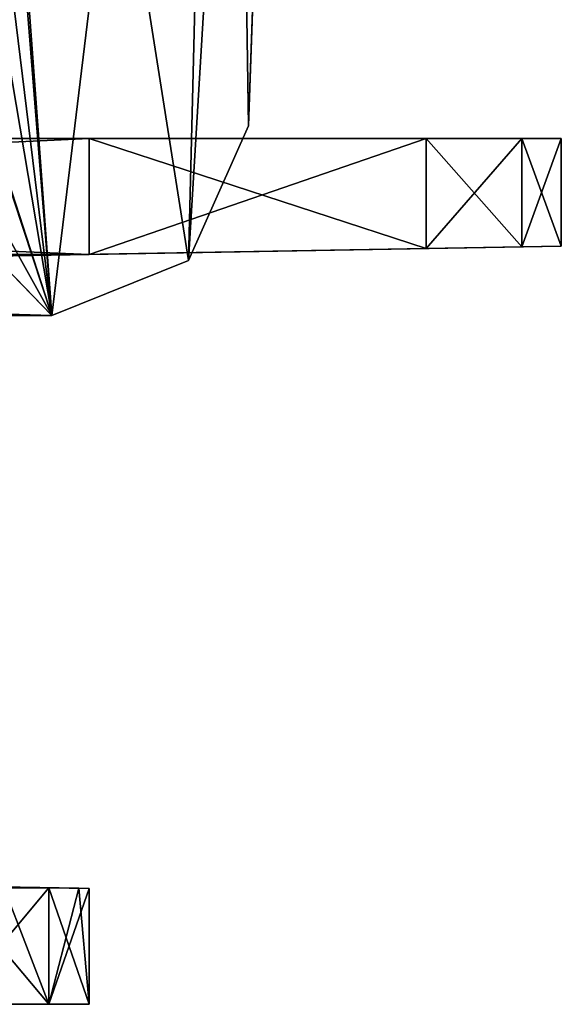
# Model space of a CAD drawing. Header units: millimetres. Extents: x -269 to 269, y -42 to 416.
# Tile 347 of 355: x 236 to 250, y 328 to 353. Entities that reach past the tile are written whole.
import ezdxf

# ---------------------------------------------------------------- set-up
doc = ezdxf.new("R2010")
doc.units = ezdxf.units.MM
doc.header["$LTSCALE"] = 65.185185
for name, color, linetype in [('3016', 7, 'CONTINUOUS'), ('3017', 7, 'CONTINUOUS'), ('3018', 7, 'CONTINUOUS'), ('3019', 7, 'CONTINUOUS'), ('3020', 7, 'CONTINUOUS'), ('3021', 7, 'CONTINUOUS'), ('3022', 7, 'CONTINUOUS'), ('3023', 7, 'CONTINUOUS'), ('3025', 7, 'CONTINUOUS'), ('3026', 7, 'CONTINUOUS'), ('3027', 7, 'CONTINUOUS'), ('3028', 7, 'CONTINUOUS'), ('3029', 7, 'CONTINUOUS'), ('3030', 7, 'CONTINUOUS'), ('3032', 7, 'CONTINUOUS'), ('3036', 7, 'CONTINUOUS'), ('3038', 7, 'CONTINUOUS'), ('3041', 7, 'CONTINUOUS'), ('3181', 7, 'CONTINUOUS'), ('3182', 7, 'CONTINUOUS'), ('3185', 7, 'CONTINUOUS'), ('3340', 7, 'CONTINUOUS'), ('3341', 7, 'CONTINUOUS'), ('4079', 7, 'CONTINUOUS'), ('4080', 7, 'CONTINUOUS'), ('4081', 7, 'CONTINUOUS'), ('4082', 7, 'CONTINUOUS'), ('4083', 7, 'CONTINUOUS'), ('4084', 7, 'CONTINUOUS'), ('4085', 7, 'CONTINUOUS'), ('4086', 7, 'CONTINUOUS'), ('4088', 7, 'CONTINUOUS'), ('4089', 7, 'CONTINUOUS'), ('4090', 7, 'CONTINUOUS'), ('4091', 7, 'CONTINUOUS'), ('4092', 7, 'CONTINUOUS'), ('4093', 7, 'CONTINUOUS'), ('4095', 7, 'CONTINUOUS'), ('4099', 7, 'CONTINUOUS'), ('4101', 7, 'CONTINUOUS'), ('4104', 7, 'CONTINUOUS')]:
    doc.layers.add(name, color=color, linetype=linetype)

msp = doc.modelspace()

# ---------------------------------------------------------------- linework, layer by layer
at = {"layer": '3016', "linetype": 'Continuous'}
for points in [[(237.5, 350, -172.5), (246.061, 350, -172.351), (237.5, 347.055, -172.5), (237.5, 350, -172.5)], [(237.5, 347.055, -172.5), (246.061, 350, -172.351), (246.061, 347.204, -172.351), (237.5, 347.055, -172.5)]]:
    msp.add_3dface(points, dxfattribs=at)
at = {"layer": '3017', "linetype": 'Continuous'}
for points in [[(246.061, 347.204, -172.351), (246.061, 350, -172.351), (248.496, 350, -171.304), (246.061, 347.204, -172.351)], [(246.061, 347.204, -172.351), (248.496, 350, -171.304), (248.496, 347.247, -171.304), (246.061, 347.204, -172.351)], [(249.5, 350, -168.851), (249.5, 347.264, -168.851), (248.496, 347.247, -171.304), (249.5, 350, -168.851)], [(248.496, 350, -171.304), (249.5, 350, -168.851), (248.496, 347.247, -171.304), (248.496, 350, -171.304)]]:
    msp.add_3dface(points, dxfattribs=at)
at = {"layer": '3018', "linetype": 'Continuous'}
for points in [[(249.5, 347.264, -168.851), (249.5, 350, -168.851), (249.5, 350, -8.649), (249.5, 347.264, -168.851)], [(249.5, 347.264, -8.649), (249.5, 347.264, -168.851), (249.5, 350, -8.649), (249.5, 347.264, -8.649)]]:
    msp.add_3dface(points, dxfattribs=at)
at = {"layer": '3019', "linetype": 'Continuous'}
for points in [[(237.5, 347.055, -172.5), (249.5, 347.264, -168.851), (228.785, 346.903, -163.785), (237.5, 347.055, -172.5)], [(228.785, 346.903, -163.785), (249.5, 347.264, -168.851), (232.904, 346.975, -157.621), (228.785, 346.903, -163.785)], [(232.904, 346.975, -19.879), (249.5, 347.264, -8.649), (228.785, 346.903, -13.715), (232.904, 346.975, -19.879)], [(228.785, 346.903, -13.715), (249.5, 347.264, -8.649), (248.496, 347.247, -6.196), (228.785, 346.903, -13.715)], [(246.061, 347.204, -5.149), (228.785, 346.903, -13.715), (248.496, 347.247, -6.196), (246.061, 347.204, -5.149)], [(237.5, 347.055, -5), (228.785, 346.903, -13.715), (246.061, 347.204, -5.149), (237.5, 347.055, -5)], [(232.904, 346.975, -157.621), (249.5, 347.264, -168.851), (234.35, 347, -150.35), (232.904, 346.975, -157.621)], [(234.35, 347, -27.15), (249.5, 347.264, -8.649), (232.904, 346.975, -19.879), (234.35, 347, -27.15)], [(249.5, 347.264, -168.851), (249.5, 347.264, -8.649), (234.35, 347, -150.35), (249.5, 347.264, -168.851)], [(234.35, 347, -150.35), (249.5, 347.264, -8.649), (234.35, 347, -27.15), (234.35, 347, -150.35)], [(249.5, 347.264, -168.851), (237.5, 347.055, -172.5), (248.496, 347.247, -171.304), (249.5, 347.264, -168.851)], [(237.5, 347.055, -172.5), (246.061, 347.204, -172.351), (248.496, 347.247, -171.304), (237.5, 347.055, -172.5)]]:
    msp.add_3dface(points, dxfattribs=at)
at = {"layer": '3020', "linetype": 'Continuous'}
for points in [[(175.41, 347.055, -172.5), (237.5, 347.055, -172.5), (175.48, 347.028, -170.928), (175.41, 347.055, -172.5)], [(175.48, 347.028, -170.928), (237.5, 347.055, -172.5), (175.55, 347, -169.35), (175.48, 347.028, -170.928)], [(175.55, 347, -169.35), (237.5, 347.055, -172.5), (215.35, 347, -169.35), (175.55, 347, -169.35)], [(215.35, 347, -169.35), (237.5, 347.055, -172.5), (222.621, 346.975, -167.904), (215.35, 347, -169.35)], [(237.5, 347.055, -172.5), (228.785, 346.903, -163.785), (222.621, 346.975, -167.904), (237.5, 347.055, -172.5)]]:
    msp.add_3dface(points, dxfattribs=at)
at = {"layer": '3021', "linetype": 'Continuous'}
for points in [[(237.5, 350, -172.5), (175.41, 347.055, -172.5), (168, 350, -172.5), (237.5, 350, -172.5)], [(237.5, 350, -172.5), (237.5, 347.055, -172.5), (175.41, 347.055, -172.5), (237.5, 350, -172.5)]]:
    msp.add_3dface(points, dxfattribs=at)
at = {"layer": '3022', "linetype": 'Continuous'}
for points in [[(236.475, 330.963, -171.475), (234, 328, -172.5), (235.339, 330.95, -172.234), (236.475, 330.963, -171.475)], [(234, 328, -172.5), (236.475, 330.963, -171.475), (236.475, 328, -171.475), (234, 328, -172.5)], [(236.475, 330.963, -171.475), (237.234, 330.95, -170.339), (236.475, 328, -171.475), (236.475, 330.963, -171.475)], [(237.234, 330.95, -170.339), (237.5, 330.945, -169), (236.475, 328, -171.475), (237.234, 330.95, -170.339)], [(237.5, 330.945, -169), (237.5, 328, -169), (236.475, 328, -171.475), (237.5, 330.945, -169)]]:
    msp.add_3dface(points, dxfattribs=at)
at = {"layer": '3023', "linetype": 'Continuous'}
for points in [[(168, 328, -172.5), (234, 328, -172.5), (236.475, 328, -171.475), (168, 328, -172.5)], [(237.5, 328, -169), (168, 328, -172.5), (236.475, 328, -171.475), (237.5, 328, -169)], [(168, 328, -172.5), (237.5, 328, -169), (215.35, 328, -166.35), (168, 328, -172.5)], [(168, 328, -11.15), (215.35, 328, -11.15), (237.5, 328, -8.5), (168, 328, -11.15)], [(234, 328, -5), (168, 328, -11.15), (236.475, 328, -6.025), (234, 328, -5)], [(236.475, 328, -6.025), (168, 328, -11.15), (237.5, 328, -8.5), (236.475, 328, -6.025)], [(215.35, 328, -166.35), (237.5, 328, -169), (226.666, 328, -161.662), (215.35, 328, -166.35)], [(215.35, 328, -11.15), (226.662, 328, -15.834), (237.5, 328, -8.5), (215.35, 328, -11.15)], [(226.662, 328, -15.834), (231.35, 328, -27.15), (237.5, 328, -8.5), (226.662, 328, -15.834)], [(237.5, 328, -169), (231.35, 328, -150.35), (226.666, 328, -161.662), (237.5, 328, -169)], [(231.35, 328, -150.35), (237.5, 328, -169), (237.5, 328, -8.5), (231.35, 328, -150.35)], [(231.35, 328, -27.15), (231.35, 328, -150.35), (237.5, 328, -8.5), (231.35, 328, -27.15)]]:
    msp.add_3dface(points, dxfattribs=at)
at = {"layer": '3025', "linetype": 'Continuous'}
for points in [[(246.061, 350, -172.351), (237.5, 350, -172.5), (168, 350, -166.35), (246.061, 350, -172.351)], [(248.496, 350, -171.304), (246.061, 350, -172.351), (168, 350, -166.35), (248.496, 350, -171.304)], [(237.5, 350, -172.5), (168, 350, -172.5), (168, 350, -166.35), (237.5, 350, -172.5)], [(249.5, 350, -168.851), (248.496, 350, -171.304), (168, 350, -166.35), (249.5, 350, -168.851)], [(215.35, 350, -166.35), (249.5, 350, -168.851), (168, 350, -166.35), (215.35, 350, -166.35)], [(248.496, 350, -6.196), (249.5, 350, -8.649), (168, 350, -5), (248.496, 350, -6.196)], [(168, 350, -5), (249.5, 350, -8.649), (215.35, 350, -11.15), (168, 350, -5)], [(246.061, 350, -5.149), (248.496, 350, -6.196), (168, 350, -5), (246.061, 350, -5.149)], [(237.5, 350, -5), (246.061, 350, -5.149), (168, 350, -5), (237.5, 350, -5)], [(226.662, 350, -161.666), (249.5, 350, -168.851), (215.35, 350, -166.35), (226.662, 350, -161.666)], [(215.35, 350, -11.15), (249.5, 350, -8.649), (226.666, 350, -15.838), (215.35, 350, -11.15)], [(231.35, 350, -150.35), (249.5, 350, -168.851), (226.662, 350, -161.666), (231.35, 350, -150.35)], [(249.5, 350, -8.649), (231.35, 350, -27.15), (226.666, 350, -15.838), (249.5, 350, -8.649)], [(249.5, 350, -8.649), (249.5, 350, -168.851), (231.35, 350, -27.15), (249.5, 350, -8.649)], [(231.35, 350, -27.15), (249.5, 350, -168.851), (231.35, 350, -150.35), (231.35, 350, -27.15)]]:
    msp.add_3dface(points, dxfattribs=at)
at = {"layer": '3026', "linetype": 'Continuous'}
for points in [[(246.061, 347.204, -5.149), (248.496, 347.247, -6.196), (246.061, 350, -5.149), (246.061, 347.204, -5.149)], [(248.496, 347.247, -6.196), (248.496, 350, -6.196), (246.061, 350, -5.149), (248.496, 347.247, -6.196)], [(249.5, 347.264, -8.649), (249.5, 350, -8.649), (248.496, 350, -6.196), (249.5, 347.264, -8.649)], [(248.496, 347.247, -6.196), (249.5, 347.264, -8.649), (248.496, 350, -6.196), (248.496, 347.247, -6.196)]]:
    msp.add_3dface(points, dxfattribs=at)
at = {"layer": '3027', "linetype": 'Continuous'}
for points in [[(237.5, 347.055, -5), (246.061, 347.204, -5.149), (237.5, 350, -5), (237.5, 347.055, -5)], [(246.061, 347.204, -5.149), (246.061, 350, -5.149), (237.5, 350, -5), (246.061, 347.204, -5.149)]]:
    msp.add_3dface(points, dxfattribs=at)
at = {"layer": '3028', "linetype": 'Continuous'}
for points in [[(237.5, 347.055, -5), (237.5, 350, -5), (168, 350, -5), (237.5, 347.055, -5)], [(237.5, 347.055, -5), (168, 350, -5), (175.41, 347.055, -5), (237.5, 347.055, -5)]]:
    msp.add_3dface(points, dxfattribs=at)
at = {"layer": '3029', "linetype": 'Continuous'}
for points in [[(234, 330.945, -5), (236.475, 328, -6.025), (235.339, 330.95, -5.266), (234, 330.945, -5)], [(234, 328, -5), (236.475, 328, -6.025), (234, 330.945, -5), (234, 328, -5)], [(235.339, 330.95, -5.266), (236.475, 328, -6.025), (236.475, 330.963, -6.025), (235.339, 330.95, -5.266)], [(236.475, 328, -6.025), (237.5, 328, -8.5), (236.475, 330.963, -6.025), (236.475, 328, -6.025)], [(236.475, 330.963, -6.025), (237.5, 328, -8.5), (237.234, 330.95, -7.161), (236.475, 330.963, -6.025)], [(237.234, 330.95, -7.161), (237.5, 328, -8.5), (237.5, 330.945, -8.5), (237.234, 330.95, -7.161)]]:
    msp.add_3dface(points, dxfattribs=at)
at = {"layer": '3030', "linetype": 'Continuous'}
msp.add_3dface([(235.339, 330.95, -5.266), (236.475, 330.963, -6.025), (228.785, 331.097, -13.715), (235.339, 330.95, -5.266)], dxfattribs=at)
at = {"layer": '3032', "linetype": 'Continuous'}
for points in [[(237.5, 347.055, -5), (175.41, 347.055, -5), (215.35, 347, -8.15), (237.5, 347.055, -5)], [(222.621, 346.975, -9.596), (237.5, 347.055, -5), (215.35, 347, -8.15), (222.621, 346.975, -9.596)], [(228.785, 346.903, -13.715), (237.5, 347.055, -5), (222.621, 346.975, -9.596), (228.785, 346.903, -13.715)]]:
    msp.add_3dface(points, dxfattribs=at)
at = {"layer": '3036', "linetype": 'Continuous'}
for points in [[(237.5, 330.945, -169), (237.234, 330.95, -170.339), (228.785, 331.097, -163.785), (237.5, 330.945, -169)], [(232.904, 331.025, -157.621), (237.5, 330.945, -169), (228.785, 331.097, -163.785), (232.904, 331.025, -157.621)], [(237.234, 330.95, -170.339), (236.475, 330.963, -171.475), (228.785, 331.097, -163.785), (237.234, 330.95, -170.339)], [(236.475, 330.963, -6.025), (237.5, 330.945, -8.5), (228.785, 331.097, -13.715), (236.475, 330.963, -6.025)], [(228.785, 331.097, -13.715), (237.5, 330.945, -8.5), (232.904, 331.025, -19.879), (228.785, 331.097, -13.715)], [(234.35, 331, -150.35), (237.5, 330.945, -169), (232.904, 331.025, -157.621), (234.35, 331, -150.35)], [(237.5, 330.945, -8.5), (234.35, 331, -27.15), (232.904, 331.025, -19.879), (237.5, 330.945, -8.5)], [(237.5, 330.945, -8.5), (237.5, 330.945, -169), (234.35, 331, -27.15), (237.5, 330.945, -8.5)], [(234.35, 331, -27.15), (237.5, 330.945, -169), (234.35, 331, -150.35), (234.35, 331, -27.15)], [(236.475, 330.963, -6.025), (237.234, 330.95, -7.161), (237.5, 330.945, -8.5), (236.475, 330.963, -6.025)]]:
    msp.add_3dface(points, dxfattribs=at)
at = {"layer": '3038', "linetype": 'Continuous'}
for points in [[(236.475, 330.963, -171.475), (234, 330.945, -172.5), (228.785, 331.097, -163.785), (236.475, 330.963, -171.475)], [(234, 330.945, -172.5), (236.475, 330.963, -171.475), (235.339, 330.95, -172.234), (234, 330.945, -172.5)]]:
    msp.add_3dface(points, dxfattribs=at)
at = {"layer": '3041', "linetype": 'Continuous'}
for points in [[(237.5, 328, -169), (237.5, 330.945, -169), (237.5, 330.945, -8.5), (237.5, 328, -169)], [(237.5, 328, -8.5), (237.5, 328, -169), (237.5, 330.945, -8.5), (237.5, 328, -8.5)]]:
    msp.add_3dface(points, dxfattribs=at)
at = {"layer": '3181', "linetype": 'Continuous'}
for points in [[(228.151, 414, -361.649), (236.554, 345.5, -364.041), (226.806, 375.5, -362.994), (228.151, 414, -361.649)], [(236.554, 345.5, -364.041), (228.151, 414, -361.649), (243.3, 401.179, -362.097), (236.554, 345.5, -364.041)], [(240.028, 346.904, -363.992), (236.554, 345.5, -364.041), (243.3, 401.179, -362.097), (240.028, 346.904, -363.992)], [(241.551, 350.326, -363.873), (240.028, 346.904, -363.992), (243.3, 401.179, -362.097), (241.551, 350.326, -363.873)], [(242.8, 386.1, -362.623), (241.551, 350.326, -363.873), (243.3, 401.179, -362.097), (242.8, 386.1, -362.623)], [(236.554, 345.5, -364.041), (-236.554, 345.5, -364.041), (226.806, 375.5, -362.994), (236.554, 345.5, -364.041)]]:
    msp.add_3dface(points, dxfattribs=at)
at = {"layer": '3182', "linetype": 'Continuous'}
for points in [[(-236.554, 345.5, -364.041), (236.554, 345.5, -364.041), (-236.554, 345.5, -361.541), (-236.554, 345.5, -364.041)], [(236.554, 345.5, -364.041), (236.554, 345.5, -361.541), (-236.554, 345.5, -361.541), (236.554, 345.5, -364.041)]]:
    msp.add_3dface(points, dxfattribs=at)
at = {"layer": '3185', "linetype": 'Continuous'}
for points in [[(233.3, 386.1, -360.123), (236.554, 345.5, -361.541), (233.3, 389.5, -360.005), (233.3, 386.1, -360.123)], [(233.3, 389.5, -360.005), (236.554, 345.5, -361.541), (240.027, 346.903, -361.492), (233.3, 389.5, -360.005)], [(241, 386.1, -360.123), (233.3, 389.5, -360.005), (240.027, 346.903, -361.492), (241, 386.1, -360.123)], [(229.053, 368.238, -360.747), (236.554, 345.5, -361.541), (229.677, 386.1, -360.123), (229.053, 368.238, -360.747)], [(229.677, 386.1, -360.123), (236.554, 345.5, -361.541), (233.3, 386.1, -360.123), (229.677, 386.1, -360.123)], [(241.551, 350.326, -361.373), (241, 386.1, -360.123), (240.027, 346.903, -361.492), (241.551, 350.326, -361.373)], [(242.8, 386.1, -360.123), (241, 386.1, -360.123), (241.551, 350.326, -361.373), (242.8, 386.1, -360.123)], [(226.769, 363.107, -360.926), (236.554, 345.5, -361.541), (229.053, 368.238, -360.747), (226.769, 363.107, -360.926)], [(221.557, 361, -361), (236.554, 345.5, -361.541), (226.769, 363.107, -360.926), (221.557, 361, -361)], [(236.554, 345.5, -361.541), (-221.557, 361, -361), (-236.554, 345.5, -361.541), (236.554, 345.5, -361.541)], [(221.557, 361, -361), (-221.557, 361, -361), (236.554, 345.5, -361.541), (221.557, 361, -361)]]:
    msp.add_3dface(points, dxfattribs=at)
at = {"layer": '3340', "linetype": 'Continuous'}
for points in [[(241.551, 350.326, -363.873), (242.8, 386.1, -362.623), (241.551, 350.326, -361.373), (241.551, 350.326, -363.873)], [(242.8, 386.1, -362.623), (242.8, 386.1, -360.123), (241.551, 350.326, -361.373), (242.8, 386.1, -362.623)]]:
    msp.add_3dface(points, dxfattribs=at)
at = {"layer": '3341', "linetype": 'Continuous'}
for points in [[(240.028, 346.904, -363.992), (241.551, 350.326, -363.873), (240.027, 346.903, -361.492), (240.028, 346.904, -363.992)], [(241.551, 350.326, -363.873), (241.551, 350.326, -361.373), (240.027, 346.903, -361.492), (241.551, 350.326, -363.873)], [(236.554, 345.5, -364.041), (240.028, 346.904, -363.992), (236.554, 345.5, -361.541), (236.554, 345.5, -364.041)], [(236.554, 345.5, -361.541), (240.028, 346.904, -363.992), (240.027, 346.903, -361.492), (236.554, 345.5, -361.541)]]:
    msp.add_3dface(points, dxfattribs=at)
at = {"layer": '4079', "linetype": 'Continuous'}
for points in [[(237.5, 350, -342), (246.061, 350, -341.851), (237.5, 347.055, -342), (237.5, 350, -342)], [(237.5, 347.055, -342), (246.061, 350, -341.851), (246.061, 347.204, -341.851), (237.5, 347.055, -342)]]:
    msp.add_3dface(points, dxfattribs=at)
at = {"layer": '4080', "linetype": 'Continuous'}
for points in [[(246.061, 347.204, -341.851), (246.061, 350, -341.851), (248.496, 350, -340.804), (246.061, 347.204, -341.851)], [(246.061, 347.204, -341.851), (248.496, 350, -340.804), (248.496, 347.247, -340.804), (246.061, 347.204, -341.851)], [(249.5, 350, -338.351), (249.5, 347.264, -338.351), (248.496, 347.247, -340.804), (249.5, 350, -338.351)], [(248.496, 350, -340.804), (249.5, 350, -338.351), (248.496, 347.247, -340.804), (248.496, 350, -340.804)]]:
    msp.add_3dface(points, dxfattribs=at)
at = {"layer": '4081', "linetype": 'Continuous'}
for points in [[(249.5, 347.264, -338.351), (249.5, 350, -338.351), (249.5, 350, -178.149), (249.5, 347.264, -338.351)], [(249.5, 347.264, -178.149), (249.5, 347.264, -338.351), (249.5, 350, -178.149), (249.5, 347.264, -178.149)]]:
    msp.add_3dface(points, dxfattribs=at)
at = {"layer": '4082', "linetype": 'Continuous'}
for points in [[(237.5, 347.055, -342), (249.5, 347.264, -338.351), (228.785, 346.903, -333.285), (237.5, 347.055, -342)], [(228.785, 346.903, -333.285), (249.5, 347.264, -338.351), (232.904, 346.975, -327.121), (228.785, 346.903, -333.285)], [(232.904, 346.975, -189.379), (249.5, 347.264, -178.149), (228.785, 346.903, -183.215), (232.904, 346.975, -189.379)], [(228.785, 346.903, -183.215), (249.5, 347.264, -178.149), (248.496, 347.247, -175.696), (228.785, 346.903, -183.215)], [(246.061, 347.204, -174.649), (228.785, 346.903, -183.215), (248.496, 347.247, -175.696), (246.061, 347.204, -174.649)], [(237.5, 347.055, -174.5), (228.785, 346.903, -183.215), (246.061, 347.204, -174.649), (237.5, 347.055, -174.5)], [(232.904, 346.975, -327.121), (249.5, 347.264, -338.351), (234.35, 347, -319.85), (232.904, 346.975, -327.121)], [(234.35, 347, -196.65), (249.5, 347.264, -178.149), (232.904, 346.975, -189.379), (234.35, 347, -196.65)], [(249.5, 347.264, -338.351), (249.5, 347.264, -178.149), (234.35, 347, -319.85), (249.5, 347.264, -338.351)], [(234.35, 347, -319.85), (249.5, 347.264, -178.149), (234.35, 347, -196.65), (234.35, 347, -319.85)], [(249.5, 347.264, -338.351), (237.5, 347.055, -342), (248.496, 347.247, -340.804), (249.5, 347.264, -338.351)], [(237.5, 347.055, -342), (246.061, 347.204, -341.851), (248.496, 347.247, -340.804), (237.5, 347.055, -342)]]:
    msp.add_3dface(points, dxfattribs=at)
at = {"layer": '4083', "linetype": 'Continuous'}
for points in [[(175.41, 347.055, -342), (237.5, 347.055, -342), (175.48, 347.028, -340.428), (175.41, 347.055, -342)], [(175.48, 347.028, -340.428), (237.5, 347.055, -342), (175.55, 347, -338.85), (175.48, 347.028, -340.428)], [(175.55, 347, -338.85), (237.5, 347.055, -342), (215.35, 347, -338.85), (175.55, 347, -338.85)], [(215.35, 347, -338.85), (237.5, 347.055, -342), (222.621, 346.975, -337.404), (215.35, 347, -338.85)], [(237.5, 347.055, -342), (228.785, 346.903, -333.285), (222.621, 346.975, -337.404), (237.5, 347.055, -342)]]:
    msp.add_3dface(points, dxfattribs=at)
at = {"layer": '4084', "linetype": 'Continuous'}
for points in [[(237.5, 350, -342), (175.41, 347.055, -342), (168, 350, -342), (237.5, 350, -342)], [(237.5, 350, -342), (237.5, 347.055, -342), (175.41, 347.055, -342), (237.5, 350, -342)]]:
    msp.add_3dface(points, dxfattribs=at)
at = {"layer": '4085', "linetype": 'Continuous'}
for points in [[(236.475, 330.963, -340.975), (234, 328, -342), (235.339, 330.95, -341.734), (236.475, 330.963, -340.975)], [(234, 328, -342), (236.475, 330.963, -340.975), (236.475, 328, -340.975), (234, 328, -342)], [(236.475, 330.963, -340.975), (237.234, 330.95, -339.839), (236.475, 328, -340.975), (236.475, 330.963, -340.975)], [(237.234, 330.95, -339.839), (237.5, 330.945, -338.5), (236.475, 328, -340.975), (237.234, 330.95, -339.839)], [(237.5, 330.945, -338.5), (237.5, 328, -338.5), (236.475, 328, -340.975), (237.5, 330.945, -338.5)]]:
    msp.add_3dface(points, dxfattribs=at)
at = {"layer": '4086', "linetype": 'Continuous'}
for points in [[(168, 328, -342), (234, 328, -342), (236.475, 328, -340.975), (168, 328, -342)], [(237.5, 328, -338.5), (168, 328, -342), (236.475, 328, -340.975), (237.5, 328, -338.5)], [(168, 328, -342), (237.5, 328, -338.5), (215.35, 328, -335.85), (168, 328, -342)], [(168, 328, -180.65), (215.35, 328, -180.65), (237.5, 328, -178), (168, 328, -180.65)], [(234, 328, -174.5), (168, 328, -180.65), (236.475, 328, -175.525), (234, 328, -174.5)], [(236.475, 328, -175.525), (168, 328, -180.65), (237.5, 328, -178), (236.475, 328, -175.525)], [(215.35, 328, -335.85), (237.5, 328, -338.5), (226.666, 328, -331.162), (215.35, 328, -335.85)], [(215.35, 328, -180.65), (226.662, 328, -185.334), (237.5, 328, -178), (215.35, 328, -180.65)], [(226.662, 328, -185.334), (231.35, 328, -196.65), (237.5, 328, -178), (226.662, 328, -185.334)], [(237.5, 328, -338.5), (231.35, 328, -319.85), (226.666, 328, -331.162), (237.5, 328, -338.5)], [(231.35, 328, -319.85), (237.5, 328, -338.5), (237.5, 328, -178), (231.35, 328, -319.85)], [(231.35, 328, -196.65), (231.35, 328, -319.85), (237.5, 328, -178), (231.35, 328, -196.65)]]:
    msp.add_3dface(points, dxfattribs=at)
at = {"layer": '4088', "linetype": 'Continuous'}
for points in [[(246.061, 350, -341.851), (237.5, 350, -342), (168, 350, -335.85), (246.061, 350, -341.851)], [(248.496, 350, -340.804), (246.061, 350, -341.851), (168, 350, -335.85), (248.496, 350, -340.804)], [(237.5, 350, -342), (168, 350, -342), (168, 350, -335.85), (237.5, 350, -342)], [(249.5, 350, -338.351), (248.496, 350, -340.804), (168, 350, -335.85), (249.5, 350, -338.351)], [(215.35, 350, -335.85), (249.5, 350, -338.351), (168, 350, -335.85), (215.35, 350, -335.85)], [(248.496, 350, -175.696), (249.5, 350, -178.149), (168, 350, -174.5), (248.496, 350, -175.696)], [(168, 350, -174.5), (249.5, 350, -178.149), (215.35, 350, -180.65), (168, 350, -174.5)], [(246.061, 350, -174.649), (248.496, 350, -175.696), (168, 350, -174.5), (246.061, 350, -174.649)], [(237.5, 350, -174.5), (246.061, 350, -174.649), (168, 350, -174.5), (237.5, 350, -174.5)], [(226.662, 350, -331.166), (249.5, 350, -338.351), (215.35, 350, -335.85), (226.662, 350, -331.166)], [(215.35, 350, -180.65), (249.5, 350, -178.149), (226.666, 350, -185.338), (215.35, 350, -180.65)], [(231.35, 350, -319.85), (249.5, 350, -338.351), (226.662, 350, -331.166), (231.35, 350, -319.85)], [(249.5, 350, -178.149), (231.35, 350, -196.65), (226.666, 350, -185.338), (249.5, 350, -178.149)], [(249.5, 350, -178.149), (249.5, 350, -338.351), (231.35, 350, -196.65), (249.5, 350, -178.149)], [(231.35, 350, -196.65), (249.5, 350, -338.351), (231.35, 350, -319.85), (231.35, 350, -196.65)]]:
    msp.add_3dface(points, dxfattribs=at)
at = {"layer": '4089', "linetype": 'Continuous'}
for points in [[(246.061, 347.204, -174.649), (248.496, 347.247, -175.696), (246.061, 350, -174.649), (246.061, 347.204, -174.649)], [(248.496, 347.247, -175.696), (248.496, 350, -175.696), (246.061, 350, -174.649), (248.496, 347.247, -175.696)], [(249.5, 347.264, -178.149), (249.5, 350, -178.149), (248.496, 350, -175.696), (249.5, 347.264, -178.149)], [(248.496, 347.247, -175.696), (249.5, 347.264, -178.149), (248.496, 350, -175.696), (248.496, 347.247, -175.696)]]:
    msp.add_3dface(points, dxfattribs=at)
at = {"layer": '4090', "linetype": 'Continuous'}
for points in [[(237.5, 347.055, -174.5), (246.061, 347.204, -174.649), (237.5, 350, -174.5), (237.5, 347.055, -174.5)], [(246.061, 347.204, -174.649), (246.061, 350, -174.649), (237.5, 350, -174.5), (246.061, 347.204, -174.649)]]:
    msp.add_3dface(points, dxfattribs=at)
at = {"layer": '4091', "linetype": 'Continuous'}
for points in [[(237.5, 347.055, -174.5), (237.5, 350, -174.5), (168, 350, -174.5), (237.5, 347.055, -174.5)], [(237.5, 347.055, -174.5), (168, 350, -174.5), (175.41, 347.055, -174.5), (237.5, 347.055, -174.5)]]:
    msp.add_3dface(points, dxfattribs=at)
at = {"layer": '4092', "linetype": 'Continuous'}
for points in [[(234, 330.945, -174.5), (236.475, 328, -175.525), (235.339, 330.95, -174.766), (234, 330.945, -174.5)], [(234, 328, -174.5), (236.475, 328, -175.525), (234, 330.945, -174.5), (234, 328, -174.5)], [(235.339, 330.95, -174.766), (236.475, 328, -175.525), (236.475, 330.963, -175.525), (235.339, 330.95, -174.766)], [(236.475, 328, -175.525), (237.5, 328, -178), (236.475, 330.963, -175.525), (236.475, 328, -175.525)], [(236.475, 330.963, -175.525), (237.5, 328, -178), (237.234, 330.95, -176.661), (236.475, 330.963, -175.525)], [(237.234, 330.95, -176.661), (237.5, 328, -178), (237.5, 330.945, -178), (237.234, 330.95, -176.661)]]:
    msp.add_3dface(points, dxfattribs=at)
at = {"layer": '4093', "linetype": 'Continuous'}
msp.add_3dface([(235.339, 330.95, -174.766), (236.475, 330.963, -175.525), (228.785, 331.097, -183.215), (235.339, 330.95, -174.766)], dxfattribs=at)
at = {"layer": '4095', "linetype": 'Continuous'}
for points in [[(237.5, 347.055, -174.5), (175.41, 347.055, -174.5), (215.35, 347, -177.65), (237.5, 347.055, -174.5)], [(222.621, 346.975, -179.096), (237.5, 347.055, -174.5), (215.35, 347, -177.65), (222.621, 346.975, -179.096)], [(228.785, 346.903, -183.215), (237.5, 347.055, -174.5), (222.621, 346.975, -179.096), (228.785, 346.903, -183.215)]]:
    msp.add_3dface(points, dxfattribs=at)
at = {"layer": '4099', "linetype": 'Continuous'}
for points in [[(237.5, 330.945, -338.5), (237.234, 330.95, -339.839), (228.785, 331.097, -333.285), (237.5, 330.945, -338.5)], [(232.904, 331.025, -327.121), (237.5, 330.945, -338.5), (228.785, 331.097, -333.285), (232.904, 331.025, -327.121)], [(237.234, 330.95, -339.839), (236.475, 330.963, -340.975), (228.785, 331.097, -333.285), (237.234, 330.95, -339.839)], [(236.475, 330.963, -175.525), (237.5, 330.945, -178), (228.785, 331.097, -183.215), (236.475, 330.963, -175.525)], [(228.785, 331.097, -183.215), (237.5, 330.945, -178), (232.904, 331.025, -189.379), (228.785, 331.097, -183.215)], [(234.35, 331, -319.85), (237.5, 330.945, -338.5), (232.904, 331.025, -327.121), (234.35, 331, -319.85)], [(237.5, 330.945, -178), (234.35, 331, -196.65), (232.904, 331.025, -189.379), (237.5, 330.945, -178)], [(237.5, 330.945, -178), (237.5, 330.945, -338.5), (234.35, 331, -196.65), (237.5, 330.945, -178)], [(234.35, 331, -196.65), (237.5, 330.945, -338.5), (234.35, 331, -319.85), (234.35, 331, -196.65)], [(236.475, 330.963, -175.525), (237.234, 330.95, -176.661), (237.5, 330.945, -178), (236.475, 330.963, -175.525)]]:
    msp.add_3dface(points, dxfattribs=at)
at = {"layer": '4101', "linetype": 'Continuous'}
for points in [[(236.475, 330.963, -340.975), (234, 330.945, -342), (228.785, 331.097, -333.285), (236.475, 330.963, -340.975)], [(234, 330.945, -342), (236.475, 330.963, -340.975), (235.339, 330.95, -341.734), (234, 330.945, -342)]]:
    msp.add_3dface(points, dxfattribs=at)
at = {"layer": '4104', "linetype": 'Continuous'}
for points in [[(237.5, 328, -338.5), (237.5, 330.945, -338.5), (237.5, 330.945, -178), (237.5, 328, -338.5)], [(237.5, 328, -178), (237.5, 328, -338.5), (237.5, 330.945, -178), (237.5, 328, -178)]]:
    msp.add_3dface(points, dxfattribs=at)

doc.saveas('drawing.dxf')
